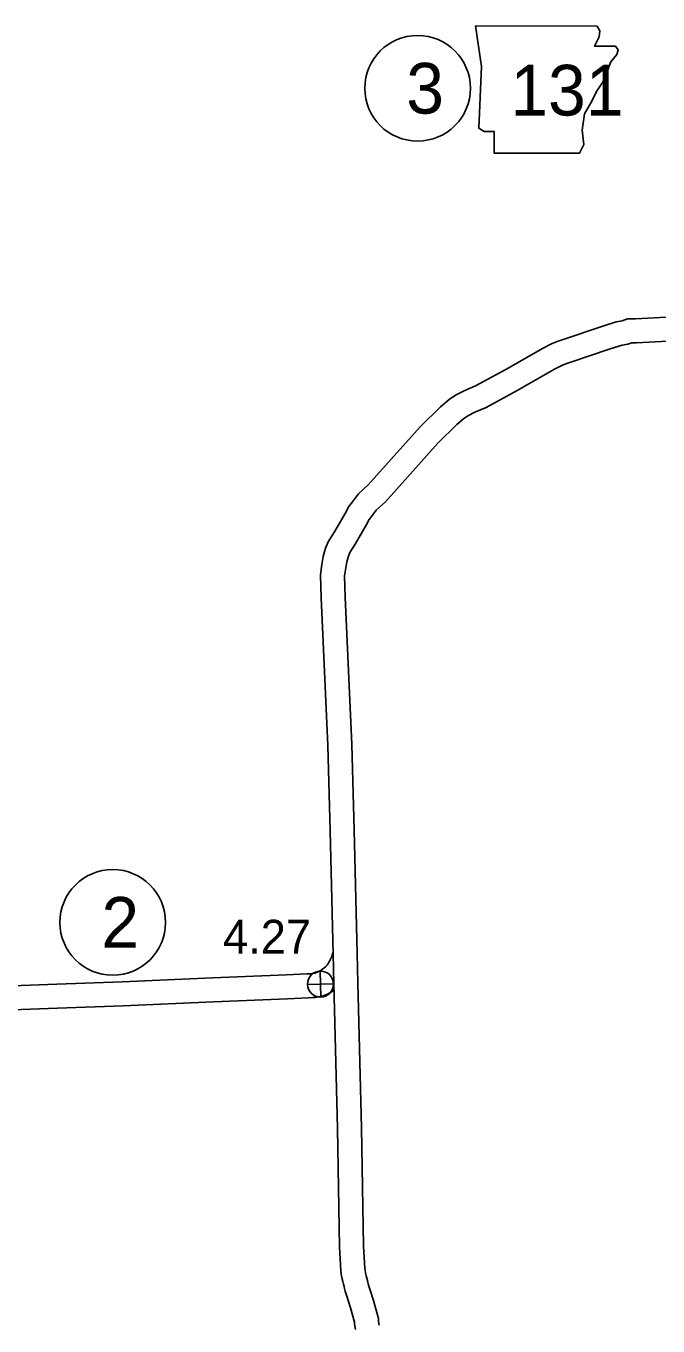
# Model space of a CAD drawing. Extents: x -939622 to -934222, y 1383701 to 1385301.
# Drawn here: x -935601.74 to -935578.05, y 1384319.14 to 1384367.89 of the extents above; entities that cross this region are included whole.
import ezdxf

# ---------------------------------------------------------------- set-up
doc = ezdxf.new("R2010")
doc.units = 0
for name, color, linetype in [('10', 7, 'Continuous'), ('21', 7, 'Continuous'), ('25', 7, 'Continuous'), ('26', 7, 'Continuous'), ('27', 7, 'Continuous')]:
    doc.layers.add(name, color=color, linetype=linetype)

msp = doc.modelspace()

# ---------------------------------------------------------------- linework, layer by layer
at = {"layer": '10'}
for points in [[(-935577.025, 1384357.013), (-935578.894, 1384356.916), (-935579.188, 1384356.906), (-935579.395, 1384356.838), (-935579.614, 1384356.798), (-935580.121, 1384356.636), (-935581.644, 1384356.128), (-935581.831, 1384356.065), (-935582.038, 1384355.976), (-935582.357, 1384355.809), (-935583.772, 1384355.005), (-935584.882, 1384354.394), (-935585.288, 1384354.224), (-935585.64, 1384354.047), (-935585.878, 1384353.882), (-935586.198, 1384353.618), (-935586.956, 1384352.864), (-935588.911, 1384350.682), (-935589.27, 1384350.345), (-935589.464, 1384350.101), (-935589.636, 1384349.871), (-935589.772, 1384349.609), (-935590.17, 1384348.928), (-935590.409, 1384348.552), (-935590.504, 1384348.306), (-935590.592, 1384348.004), (-935590.642, 1384347.703), (-935590.694, 1384347.314), (-935590.667, 1384346.447), (-935590.426, 1384340.913), (-935590.332, 1384337.711), (-935590.223, 1384333.091), (-935590.198, 1384331.991), (-935590.065, 1384326.554), (-935589.98, 1384322.103), (-935589.935, 1384321.23), (-935589.918, 1384321.083), (-935589.882, 1384320.901), (-935589.864, 1384320.815), (-935589.835, 1384320.715), (-935589.814, 1384320.623), (-935589.795, 1384320.557), (-935589.768, 1384320.452), (-935589.716, 1384320.261), (-935589.575, 1384319.832), (-935589.419, 1384319.288), (-935589.417, 1384319.221), (-935589.38, 1384319.013)], [(-935576.987, 1384356.114), (-935578.855, 1384356.017), (-935579.029, 1384356.011), (-935579.172, 1384355.964), (-935579.395, 1384355.923), (-935579.842, 1384355.781), (-935581.358, 1384355.275), (-935581.508, 1384355.224), (-935581.651, 1384355.162), (-935581.927, 1384355.019), (-935583.332, 1384354.219), (-935584.49, 1384353.583), (-935584.912, 1384353.406), (-935585.179, 1384353.271), (-935585.334, 1384353.164), (-935585.592, 1384352.951), (-935586.303, 1384352.244), (-935588.267, 1384350.053), (-935588.606, 1384349.734), (-935588.751, 1384349.551), (-935588.872, 1384349.391), (-935588.984, 1384349.174), (-935589.402, 1384348.459), (-935589.602, 1384348.145), (-935589.65, 1384348.018), (-935589.713, 1384347.803), (-935589.752, 1384347.57), (-935589.792, 1384347.269), (-935589.768, 1384346.48), (-935589.526, 1384340.946), (-935589.432, 1384337.735), (-935589.324, 1384333.111), (-935589.298, 1384332.013), (-935589.165, 1384326.574), (-935589.08, 1384322.134), (-935589.037, 1384321.304), (-935589.028, 1384321.223), (-935589, 1384321.082), (-935588.989, 1384321.03), (-935588.963, 1384320.939), (-935588.942, 1384320.846), (-935588.927, 1384320.792), (-935588.898, 1384320.682), (-935588.854, 1384320.521), (-935588.715, 1384320.097), (-935588.523, 1384319.43), (-935588.52, 1384319.316), (-935588.494, 1384319.172)], [(-935602.926, 1384331.873), (-935600.584, 1384331.969), (-935598.134, 1384332.05), (-935594.748, 1384332.196), (-935591.972, 1384332.313), (-935591.192, 1384332.351), (-935591.047, 1384332.356), (-935591.003, 1384332.36), (-935590.945, 1384332.37), (-935590.908, 1384332.377), (-935590.882, 1384332.384), (-935590.837, 1384332.403), (-935590.793, 1384332.42), (-935590.71, 1384332.466), (-935590.674, 1384332.488), (-935590.628, 1384332.525), (-935590.568, 1384332.568), (-935590.5, 1384332.625), (-935590.466, 1384332.661), (-935590.445, 1384332.679), (-935590.366, 1384332.826), (-935590.278, 1384333.001), (-935590.222, 1384333.176)], [(-935606.444, 1384331.892), (-935604.47, 1384331.204), (-935604.162, 1384331.106), (-935603.993, 1384331.062), (-935603.846, 1384331.028), (-935603.684, 1384331.009), (-935603.499, 1384331.003), (-935603.331, 1384330.991), (-935603.108, 1384330.98), (-935602.925, 1384330.973), (-935600.551, 1384331.069), (-935598.099, 1384331.151), (-935594.709, 1384331.297), (-935591.931, 1384331.413), (-935591.154, 1384331.452), (-935590.998, 1384331.457), (-935590.893, 1384331.465), (-935590.778, 1384331.485), (-935590.708, 1384331.5), (-935590.597, 1384331.528), (-935590.501, 1384331.568), (-935590.408, 1384331.604), (-935590.262, 1384331.686), (-935590.193, 1384331.726)]]:
    msp.add_lwpolyline(points, dxfattribs=at)
at = {"layer": '21'}
msp.add_lwpolyline([(-935584.893, 1384367.893), (-935584.665, 1384366.37), (-935584.767, 1384364.061), (-935584.564, 1384363.934), (-935584.183, 1384363.934), (-935584.183, 1384363.122), (-935580.985, 1384363.122), (-935580.833, 1384363.452), (-935580.884, 1384363.984), (-935580.808, 1384364.594), (-935580.529, 1384365.076), (-935580.351, 1384365.431), (-935580.097, 1384365.812), (-935579.945, 1384366.218), (-935579.818, 1384366.548), (-935579.59, 1384366.827), (-935579.539, 1384367.004), (-935579.64, 1384367.131), (-935580.427, 1384367.131), (-935580.249, 1384367.486), (-935580.224, 1384367.715), (-935580.329, 1384367.89)], close=True, dxfattribs=at)
at = {"layer": '26'}
for p, q in [((-935590.686, 1384331.477), (-935590.709, 1384332.454)), ((-935591.186, 1384331.954), (-935590.209, 1384331.977))]:
    msp.add_line(p, q, dxfattribs=at)
msp.add_circle((-935590.697, 1384331.965), 0.488, dxfattribs=at)
at = {"layer": '27'}
for centre in [(-935587.058, 1384365.558), (-935598.485, 1384334.28)]:
    msp.add_circle(centre, 1.98, dxfattribs=at)

# ---------------------------------------------------------------- texts
at = {"layer": '21'}
msp.add_text('131', height=1.9008, dxfattribs=at).set_placement((-935583.582, 1384364.536))
at = {"layer": '25'}
msp.add_text('4.27', height=1.2672, dxfattribs=at).set_placement((-935594.35, 1384333.11))
at = {"layer": '27'}
for s, p in [('3', (-935587.483, 1384364.608)), ('2', (-935598.91, 1384333.33))]:
    msp.add_text(s, height=1.901, dxfattribs=at).set_placement(p)

doc.saveas('drawing.dxf')
